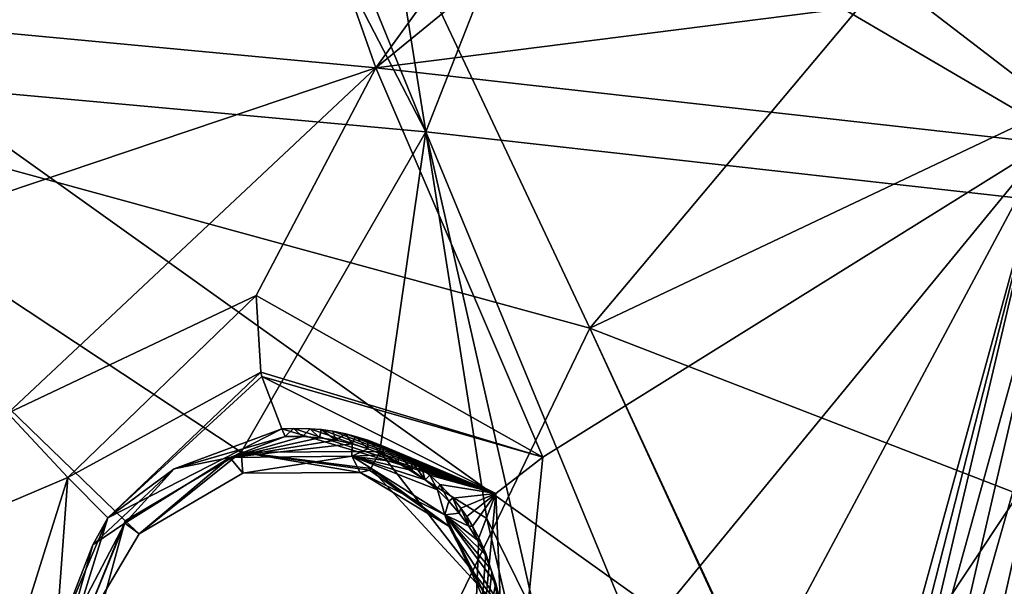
# Model space of a CAD drawing. Header units: millimetres. Extents: x -147 to 294, y -82 to 275.
# Tile 396 of 609: x 269 to 278, y 192 to 197. Entities that reach past the tile are written whole.
import ezdxf

# ---------------------------------------------------------------- set-up
doc = ezdxf.new("R2010")
doc.units = ezdxf.units.MM
doc.header["$LTSCALE"] = 67.506716
for name, color, linetype in [('1992', 7, 'CONTINUOUS'), ('1995', 7, 'CONTINUOUS'), ('2009', 7, 'CONTINUOUS'), ('2014', 7, 'CONTINUOUS'), ('2054', 7, 'CONTINUOUS'), ('2055', 7, 'CONTINUOUS'), ('2062', 7, 'CONTINUOUS'), ('2063', 7, 'CONTINUOUS'), ('2066', 7, 'CONTINUOUS'), ('2067', 7, 'CONTINUOUS'), ('2069', 7, 'CONTINUOUS'), ('2070', 7, 'CONTINUOUS'), ('2071', 7, 'CONTINUOUS'), ('754', 7, 'CONTINUOUS'), ('755', 7, 'CONTINUOUS'), ('871', 7, 'CONTINUOUS')]:
    doc.layers.add(name, color=color, linetype=linetype)

msp = doc.modelspace()

# ---------------------------------------------------------------- linework, layer by layer
at = {"layer": '1992', "linetype": 'CONTINUOUS'}
for points in [[(265.0228, 194.119, -19.9098), (268.9932, 190.0865, -22.1912), (265.2099, 196.6723, -19.222), (265.0228, 194.119, -19.9098)], [(268.9932, 190.0865, -22.1912), (269.6248, 192.4001, -21.6713), (265.2099, 196.6723, -19.222), (268.9932, 190.0865, -22.1912)], [(269.6248, 192.4001, -21.6713), (270.7047, 193.039, -21.7918), (265.2099, 196.6723, -19.222), (269.6248, 192.4001, -21.6713)], [(265.2099, 196.6723, -19.222), (270.7047, 193.039, -21.7918), (272.421, 196.0159, -21.4268), (265.2099, 196.6723, -19.222)], [(270.7047, 193.039, -21.7918), (271.9922, 193.046, -22.1684), (272.421, 196.0159, -21.4268), (270.7047, 193.039, -21.7918)], [(271.9922, 193.046, -22.1684), (272.9882, 192.4223, -22.6539), (272.421, 196.0159, -21.4268), (271.9922, 193.046, -22.1684)], [(273.4505, 191.4857, -23.0767), (275.3927, 188.8339, -24.4956), (272.421, 196.0159, -21.4268), (273.4505, 191.4857, -23.0767)], [(272.421, 196.0159, -21.4268), (275.3927, 188.8339, -24.4956), (279.6313, 195.2094, -23.9621), (272.421, 196.0159, -21.4268)], [(272.9882, 192.4223, -22.6539), (273.4505, 191.4857, -23.0767), (272.421, 196.0159, -21.4268), (272.9882, 192.4223, -22.6539)], [(275.3927, 188.8339, -24.4956), (277.9878, 188.2602, -25.5157), (279.6313, 195.2094, -23.9621), (275.3927, 188.8339, -24.4956)], [(263.7831, 193.2542, -19.8454), (268.9932, 190.0865, -22.1912), (265.0228, 194.119, -19.9098), (263.7831, 193.2542, -19.8454)], [(259.1189, 191.5725, -19.2172), (268.9932, 190.0865, -22.1912), (262.2834, 193.2934, -19.4598), (259.1189, 191.5725, -19.2172)], [(262.2834, 193.2934, -19.4598), (268.9932, 190.0865, -22.1912), (263.7831, 193.2542, -19.8454), (262.2834, 193.2934, -19.4598)]]:
    msp.add_3dface(points, dxfattribs=at)
at = {"layer": '1995', "linetype": 'CONTINUOUS'}
for points in [[(276.6501, 209.9932, -19.0014), (279.6313, 195.2094, -23.9621), (277.3143, 211.5931, -18.8244), (276.6501, 209.9932, -19.0014)], [(279.6313, 195.2094, -23.9621), (279.7405, 197.6106, -23.3075), (277.3143, 211.5931, -18.8244), (279.6313, 195.2094, -23.9621)], [(279.6313, 195.2094, -23.9621), (276.6501, 209.9932, -19.0014), (276.0986, 201.9569, -20.9029), (279.6313, 195.2094, -23.9621)], [(268.042, 204.4514, -17.8491), (272.421, 196.0159, -21.4268), (268.5351, 205.5437, -17.7001), (268.042, 204.4514, -17.8491)], [(272.421, 196.0159, -21.4268), (271.761, 200.1498, -20.0653), (268.5351, 205.5437, -17.7001), (272.421, 196.0159, -21.4268)], [(265.2099, 196.6723, -19.222), (272.421, 196.0159, -21.4268), (268.042, 204.4514, -17.8491), (265.2099, 196.6723, -19.222)], [(275.6906, 199.7235, -21.3854), (279.6313, 195.2094, -23.9621), (276.0986, 201.9569, -20.9029), (275.6906, 199.7235, -21.3854)], [(271.761, 200.1498, -20.0653), (272.421, 196.0159, -21.4268), (273.5124, 198.7915, -20.9682), (271.761, 200.1498, -20.0653)], [(274.715, 198.9763, -21.2871), (279.6313, 195.2094, -23.9621), (275.6906, 199.7235, -21.3854), (274.715, 198.9763, -21.2871)], [(273.5124, 198.7915, -20.9682), (279.6313, 195.2094, -23.9621), (274.715, 198.9763, -21.2871), (273.5124, 198.7915, -20.9682)], [(272.421, 196.0159, -21.4268), (279.6313, 195.2094, -23.9621), (273.5124, 198.7915, -20.9682), (272.421, 196.0159, -21.4268)]]:
    msp.add_3dface(points, dxfattribs=at)
at = {"layer": '2009', "linetype": 'CONTINUOUS'}
for points in [[(265.7211, 197.194, -21.6743), (271.9564, 196.61, -23.607), (265.3131, 194.3725, -22.3825), (265.7211, 197.194, -21.6743)], [(271.9564, 196.61, -23.607), (268.5348, 193.4029, -23.5499), (265.3131, 194.3725, -22.3825), (271.9564, 196.61, -23.607)], [(270.843, 194.4957, -23.892), (268.5348, 193.4029, -23.5499), (271.9564, 196.61, -23.607), (270.843, 194.4957, -23.892)], [(273.5083, 192.9914, -25.1447), (270.843, 194.4957, -23.892), (271.9564, 196.61, -23.607), (273.5083, 192.9914, -25.1447)], [(278.1934, 195.9108, -25.7908), (273.5083, 192.9914, -25.1447), (271.9564, 196.61, -23.607), (278.1934, 195.9108, -25.7908)], [(273.1881, 189.8117, -26.0155), (273.5083, 192.9914, -25.1447), (278.1934, 195.9108, -25.7908), (273.1881, 189.8117, -26.0155)], [(274.7574, 189.481, -26.6093), (273.1881, 189.8117, -26.0155), (278.1934, 195.9108, -25.7908), (274.7574, 189.481, -26.6093)], [(276.3277, 189.1357, -27.2218), (274.7574, 189.481, -26.6093), (278.1934, 195.9108, -25.7908), (276.3277, 189.1357, -27.2218)], [(276.4548, 189.1071, -27.2722), (276.3277, 189.1357, -27.2218), (278.1934, 195.9108, -25.7908), (276.4548, 189.1071, -27.2722)], [(276.5819, 189.0785, -27.3227), (276.4548, 189.1071, -27.2722), (278.1934, 195.9108, -25.7908), (276.5819, 189.0785, -27.3227)], [(278.3595, 195.5141, -25.9624), (276.5819, 189.0785, -27.3227), (278.1934, 195.9108, -25.7908), (278.3595, 195.5141, -25.9624)], [(276.9417, 189.3873, -27.3443), (276.5819, 189.0785, -27.3227), (278.3595, 195.5141, -25.9624), (276.9417, 189.3873, -27.3443)], [(278.5825, 195.1522, -26.1437), (276.9417, 189.3873, -27.3443), (278.3595, 195.5141, -25.9624), (278.5825, 195.1522, -26.1437)], [(277.3388, 189.6427, -27.3958), (276.9417, 189.3873, -27.3443), (278.5825, 195.1522, -26.1437), (277.3388, 189.6427, -27.3958)], [(279.6293, 194.2939, -26.7533), (277.3388, 189.6427, -27.3958), (278.5825, 195.1522, -26.1437), (279.6293, 194.2939, -26.7533)], [(278.0302, 189.928, -27.5373), (277.3388, 189.6427, -27.3958), (279.6293, 194.2939, -26.7533), (278.0302, 189.928, -27.5373)]]:
    msp.add_3dface(points, dxfattribs=at)
at = {"layer": '2014', "linetype": 'CONTINUOUS'}
for points in [[(271.9564, 196.61, -23.607), (265.7211, 197.194, -21.6743), (270.7745, 199.9581, -22.3086), (271.9564, 196.61, -23.607)], [(273.3785, 198.571, -23.4799), (271.9564, 196.61, -23.607), (270.7745, 199.9581, -22.3086), (273.3785, 198.571, -23.4799)], [(278.102, 197.3899, -25.3327), (271.9564, 196.61, -23.607), (274.9853, 199.0874, -23.8362), (278.102, 197.3899, -25.3327)], [(274.9853, 199.0874, -23.8362), (271.9564, 196.61, -23.607), (273.3785, 198.571, -23.4799), (274.9853, 199.0874, -23.8362)], [(278.1934, 195.9108, -25.7908), (271.9564, 196.61, -23.607), (278.102, 197.3899, -25.3327), (278.1934, 195.9108, -25.7908)]]:
    msp.add_3dface(points, dxfattribs=at)
at = {"layer": '2054', "linetype": 'CONTINUOUS'}
for points in [[(270.843, 194.4957, -23.892), (273.5083, 192.9914, -25.1447), (270.8883, 193.7815, -23.8368), (270.843, 194.4957, -23.892)], [(270.8883, 193.7815, -23.8368), (273.5083, 192.9914, -25.1447), (270.8956, 193.7411, -23.817), (270.8883, 193.7815, -23.8368)], [(270.8956, 193.7411, -23.817), (273.5083, 192.9914, -25.1447), (273.0699, 192.6567, -24.9133), (270.8956, 193.7411, -23.817)], [(270.8956, 193.7411, -23.817), (273.0699, 192.6567, -24.9133), (271.0836, 193.2569, -23.2226), (270.8956, 193.7411, -23.817)], [(271.0836, 193.2569, -23.2226), (273.0699, 192.6567, -24.9133), (271.1904, 193.2607, -23.2617), (271.0836, 193.2569, -23.2226)], [(271.1904, 193.2607, -23.2617), (273.0699, 192.6567, -24.9133), (271.3444, 193.2576, -23.3249), (271.1904, 193.2607, -23.2617)], [(271.3444, 193.2576, -23.3249), (273.0699, 192.6567, -24.9133), (271.4487, 193.2486, -23.368), (271.3444, 193.2576, -23.3249)], [(271.4487, 193.2486, -23.368), (273.0699, 192.6567, -24.9133), (271.5559, 193.2339, -23.4151), (271.4487, 193.2486, -23.368)], [(271.5559, 193.2339, -23.4151), (273.0699, 192.6567, -24.9133), (271.6777, 193.2096, -23.4709), (271.5559, 193.2339, -23.4151)], [(271.6777, 193.2096, -23.4709), (273.0699, 192.6567, -24.9133), (271.7685, 193.1862, -23.5143), (271.6777, 193.2096, -23.4709)], [(271.7685, 193.1862, -23.5143), (273.0699, 192.6567, -24.9133), (271.882, 193.1503, -23.5707), (271.7685, 193.1862, -23.5143)], [(271.882, 193.1503, -23.5707), (273.0699, 192.6567, -24.9133), (272.0238, 193.0941, -23.6448), (271.882, 193.1503, -23.5707)], [(272.0238, 193.0941, -23.6448), (273.0699, 192.6567, -24.9133), (272.1726, 193.0198, -23.7276), (272.0238, 193.0941, -23.6448)], [(272.1726, 193.0198, -23.7276), (273.0699, 192.6567, -24.9133), (272.2903, 192.9485, -23.7978), (272.1726, 193.0198, -23.7276)], [(272.2903, 192.9485, -23.7978), (273.0699, 192.6567, -24.9133), (272.3856, 192.8813, -23.8583), (272.2903, 192.9485, -23.7978)], [(273.5083, 192.9914, -25.1447), (273.1881, 189.8117, -26.0155), (273.0699, 192.6567, -24.9133), (273.5083, 192.9914, -25.1447)], [(272.3856, 192.8813, -23.8583), (273.0699, 192.6567, -24.9133), (272.4573, 192.8243, -23.9057), (272.3856, 192.8813, -23.8583)], [(272.4573, 192.8243, -23.9057), (273.0699, 192.6567, -24.9133), (272.5517, 192.7394, -23.9706), (272.4573, 192.8243, -23.9057)], [(272.5517, 192.7394, -23.9706), (273.0699, 192.6567, -24.9133), (272.6718, 192.6115, -24.0612), (272.5517, 192.7394, -23.9706)], [(272.6718, 192.6115, -24.0612), (273.0699, 192.6567, -24.9133), (272.7449, 192.5199, -24.1215), (272.6718, 192.6115, -24.0612)], [(272.7449, 192.5199, -24.1215), (273.0699, 192.6567, -24.9133), (272.8004, 192.441, -24.1706), (272.7449, 192.5199, -24.1215)], [(272.8004, 192.441, -24.1706), (273.0699, 192.6567, -24.9133), (272.8558, 192.3519, -24.222), (272.8004, 192.441, -24.1706)], [(273.1881, 189.8117, -26.0155), (272.8268, 190.049, -25.6593), (273.0699, 192.6567, -24.9133), (273.1881, 189.8117, -26.0155)], [(273.0699, 192.6567, -24.9133), (272.8268, 190.049, -25.6593), (272.9138, 192.244, -24.2801), (273.0699, 192.6567, -24.9133)], [(272.8558, 192.3519, -24.222), (273.0699, 192.6567, -24.9133), (272.9138, 192.244, -24.2801), (272.8558, 192.3519, -24.222)], [(272.9138, 192.244, -24.2801), (272.8268, 190.049, -25.6593), (272.9789, 192.0967, -24.3546), (272.9138, 192.244, -24.2801)], [(272.9789, 192.0967, -24.3546), (272.8268, 190.049, -25.6593), (273.0356, 191.9279, -24.4331), (272.9789, 192.0967, -24.3546)], [(273.0356, 191.9279, -24.4331), (272.8268, 190.049, -25.6593), (273.0783, 191.7424, -24.5121), (273.0356, 191.9279, -24.4331)]]:
    msp.add_3dface(points, dxfattribs=at)
at = {"layer": '2055', "linetype": 'CONTINUOUS'}
for points in [[(268.5348, 193.4029, -23.5499), (270.843, 194.4957, -23.892), (269.0924, 192.8038, -23.5237), (268.5348, 193.4029, -23.5499)], [(270.843, 194.4957, -23.892), (270.8883, 193.7815, -23.8368), (269.0924, 192.8038, -23.5237), (270.843, 194.4957, -23.892)], [(269.0924, 192.8038, -23.5237), (270.8883, 193.7815, -23.8368), (269.4653, 192.4292, -22.8804), (269.0924, 192.8038, -23.5237)], [(270.8883, 193.7815, -23.8368), (270.8956, 193.7411, -23.817), (269.4653, 192.4292, -22.8804), (270.8883, 193.7815, -23.8368)], [(270.8956, 193.7411, -23.817), (271.0836, 193.2569, -23.2226), (269.4653, 192.4292, -22.8804), (270.8956, 193.7411, -23.817)], [(267.8454, 192.2733, -23.6944), (268.5348, 193.4029, -23.5499), (269.0924, 192.8038, -23.5237), (267.8454, 192.2733, -23.6944)], [(268.4984, 190.9134, -23.9317), (267.8454, 192.2733, -23.6944), (269.0924, 192.8038, -23.5237), (268.4984, 190.9134, -23.9317)], [(268.4984, 190.9134, -23.9317), (269.0924, 192.8038, -23.5237), (268.9428, 190.7407, -23.2504), (268.4984, 190.9134, -23.9317)], [(268.9428, 190.7407, -23.2504), (269.0924, 192.8038, -23.5237), (269.4653, 192.4292, -22.8804), (268.9428, 190.7407, -23.2504)]]:
    msp.add_3dface(points, dxfattribs=at)
at = {"layer": '2062', "linetype": 'CONTINUOUS'}
for points in [[(271.0836, 193.2569, -23.2226), (271.1904, 193.2607, -23.2617), (271.1122, 193.1847, -22.951), (271.0836, 193.2569, -23.2226)], [(271.1122, 193.1847, -22.951), (271.1904, 193.2607, -23.2617), (271.2738, 193.1845, -22.9987), (271.1122, 193.1847, -22.951)], [(271.1904, 193.2607, -23.2617), (271.3444, 193.2576, -23.3249), (271.2738, 193.1845, -22.9987), (271.1904, 193.2607, -23.2617)], [(271.2738, 193.1845, -22.9987), (271.3444, 193.2576, -23.3249), (271.4314, 193.1732, -23.0487), (271.2738, 193.1845, -22.9987)], [(271.3444, 193.2576, -23.3249), (271.4487, 193.2486, -23.368), (271.4314, 193.1732, -23.0487), (271.3444, 193.2576, -23.3249)], [(271.4314, 193.1732, -23.0487), (271.4487, 193.2486, -23.368), (271.585, 193.1507, -23.101), (271.4314, 193.1732, -23.0487)], [(271.4487, 193.2486, -23.368), (271.5559, 193.2339, -23.4151), (271.585, 193.1507, -23.101), (271.4487, 193.2486, -23.368)], [(271.5559, 193.2339, -23.4151), (271.6777, 193.2096, -23.4709), (271.585, 193.1507, -23.101), (271.5559, 193.2339, -23.4151)], [(271.585, 193.1507, -23.101), (271.6777, 193.2096, -23.4709), (271.7347, 193.1171, -23.1555), (271.585, 193.1507, -23.101)], [(271.6777, 193.2096, -23.4709), (271.7685, 193.1862, -23.5143), (271.7347, 193.1171, -23.1555), (271.6777, 193.2096, -23.4709)], [(271.7347, 193.1171, -23.1555), (271.7685, 193.1862, -23.5143), (271.8816, 193.0715, -23.2129), (271.7347, 193.1171, -23.1555)], [(271.7685, 193.1862, -23.5143), (271.882, 193.1503, -23.5707), (271.8816, 193.0715, -23.2129), (271.7685, 193.1862, -23.5143)], [(271.8816, 193.0715, -23.2129), (271.882, 193.1503, -23.5707), (272.0252, 193.014, -23.273), (271.8816, 193.0715, -23.2129)], [(271.882, 193.1503, -23.5707), (272.0238, 193.0941, -23.6448), (272.0252, 193.014, -23.273), (271.882, 193.1503, -23.5707)], [(272.0238, 193.0941, -23.6448), (272.1726, 193.0198, -23.7276), (272.163, 192.9461, -23.3346), (272.0238, 193.0941, -23.6448)], [(272.0252, 193.014, -23.273), (272.0238, 193.0941, -23.6448), (272.163, 192.9461, -23.3346), (272.0252, 193.014, -23.273)], [(272.163, 192.9461, -23.3346), (272.1726, 193.0198, -23.7276), (272.2927, 192.8695, -23.3964), (272.163, 192.9461, -23.3346)], [(272.1726, 193.0198, -23.7276), (272.2903, 192.9485, -23.7978), (272.2927, 192.8695, -23.3964), (272.1726, 193.0198, -23.7276)], [(272.2903, 192.9485, -23.7978), (272.3856, 192.8813, -23.8583), (272.4144, 192.7838, -23.4587), (272.2903, 192.9485, -23.7978)], [(272.2927, 192.8695, -23.3964), (272.2903, 192.9485, -23.7978), (272.4144, 192.7838, -23.4587), (272.2927, 192.8695, -23.3964)], [(272.3856, 192.8813, -23.8583), (272.4573, 192.8243, -23.9057), (272.4144, 192.7838, -23.4587), (272.3856, 192.8813, -23.8583)], [(272.4144, 192.7838, -23.4587), (272.4573, 192.8243, -23.9057), (272.5289, 192.6882, -23.5219), (272.4144, 192.7838, -23.4587)], [(272.4573, 192.8243, -23.9057), (272.5517, 192.7394, -23.9706), (272.5289, 192.6882, -23.5219), (272.4573, 192.8243, -23.9057)], [(272.5289, 192.6882, -23.5219), (272.5517, 192.7394, -23.9706), (272.6352, 192.5841, -23.5853), (272.5289, 192.6882, -23.5219)], [(272.5517, 192.7394, -23.9706), (272.6718, 192.6115, -24.0612), (272.6352, 192.5841, -23.5853), (272.5517, 192.7394, -23.9706)], [(272.6352, 192.5841, -23.5853), (272.6718, 192.6115, -24.0612), (272.7321, 192.4729, -23.6481), (272.6352, 192.5841, -23.5853)], [(272.6718, 192.6115, -24.0612), (272.7449, 192.5199, -24.1215), (272.7321, 192.4729, -23.6481), (272.6718, 192.6115, -24.0612)], [(272.7321, 192.4729, -23.6481), (272.7449, 192.5199, -24.1215), (272.8201, 192.3534, -23.7107), (272.7321, 192.4729, -23.6481)], [(272.7449, 192.5199, -24.1215), (272.8004, 192.441, -24.1706), (272.8201, 192.3534, -23.7107), (272.7449, 192.5199, -24.1215)], [(272.8004, 192.441, -24.1706), (272.8558, 192.3519, -24.222), (272.8201, 192.3534, -23.7107), (272.8004, 192.441, -24.1706)], [(272.8201, 192.3534, -23.7107), (272.8558, 192.3519, -24.222), (272.8993, 192.2255, -23.7733), (272.8201, 192.3534, -23.7107)], [(272.8558, 192.3519, -24.222), (272.9138, 192.244, -24.2801), (272.8993, 192.2255, -23.7733), (272.8558, 192.3519, -24.222)], [(272.8993, 192.2255, -23.7733), (272.9138, 192.244, -24.2801), (272.9685, 192.0916, -23.8347), (272.8993, 192.2255, -23.7733)], [(272.9138, 192.244, -24.2801), (272.9789, 192.0967, -24.3546), (272.9685, 192.0916, -23.8347), (272.9138, 192.244, -24.2801)], [(272.9685, 192.0916, -23.8347), (272.9789, 192.0967, -24.3546), (273.0264, 191.954, -23.8939), (272.9685, 192.0916, -23.8347)], [(272.9789, 192.0967, -24.3546), (273.0356, 191.9279, -24.4331), (273.0264, 191.954, -23.8939), (272.9789, 192.0967, -24.3546)], [(273.0264, 191.954, -23.8939), (273.0356, 191.9279, -24.4331), (273.0705, 191.8208, -23.9476), (273.0264, 191.954, -23.8939)], [(273.0356, 191.9279, -24.4331), (273.0783, 191.7424, -24.5121), (273.1049, 191.683, -23.9998), (273.0356, 191.9279, -24.4331)], [(273.0705, 191.8208, -23.9476), (273.0356, 191.9279, -24.4331), (273.1049, 191.683, -23.9998), (273.0705, 191.8208, -23.9476)]]:
    msp.add_3dface(points, dxfattribs=at)
at = {"layer": '2063', "linetype": 'CONTINUOUS'}
for points in [[(269.4653, 192.4292, -22.8804), (271.0836, 193.2569, -23.2226), (270.0805, 192.8835, -22.7399), (269.4653, 192.4292, -22.8804)], [(271.0836, 193.2569, -23.2226), (271.1122, 193.1847, -22.951), (270.0805, 192.8835, -22.7399), (271.0836, 193.2569, -23.2226)], [(269.3271, 192.1794, -22.7345), (269.4653, 192.4292, -22.8804), (270.0805, 192.8835, -22.7399), (269.3271, 192.1794, -22.7345)], [(268.9428, 190.7407, -23.2504), (269.4653, 192.4292, -22.8804), (268.9676, 191.2562, -22.9108), (268.9428, 190.7407, -23.2504)], [(268.9676, 191.2562, -22.9108), (269.4653, 192.4292, -22.8804), (269.3271, 192.1794, -22.7345), (268.9676, 191.2562, -22.9108)]]:
    msp.add_3dface(points, dxfattribs=at)
at = {"layer": '2066', "linetype": 'CONTINUOUS'}
for points in [[(270.0805, 192.8835, -22.7399), (271.1122, 193.1847, -22.951), (270.5994, 192.9908, -22.8585), (270.0805, 192.8835, -22.7399)], [(271.1122, 193.1847, -22.951), (271.2738, 193.1845, -22.9987), (270.5994, 192.9908, -22.8585), (271.1122, 193.1847, -22.951)], [(271.2738, 193.1845, -22.9987), (271.4314, 193.1732, -23.0487), (270.5994, 192.9908, -22.8585), (271.2738, 193.1845, -22.9987)], [(271.4314, 193.1732, -23.0487), (271.585, 193.1507, -23.101), (270.5994, 192.9908, -22.8585), (271.4314, 193.1732, -23.0487)], [(271.585, 193.1507, -23.101), (271.7347, 193.1171, -23.1555), (270.5994, 192.9908, -22.8585), (271.585, 193.1507, -23.101)], [(270.5994, 192.9908, -22.8585), (271.7347, 193.1171, -23.1555), (271.7334, 193.0026, -23.1893), (270.5994, 192.9908, -22.8585)], [(271.7347, 193.1171, -23.1555), (271.8816, 193.0715, -23.2129), (271.7334, 193.0026, -23.1893), (271.7347, 193.1171, -23.1555)], [(271.8816, 193.0715, -23.2129), (272.0252, 193.014, -23.273), (271.7334, 193.0026, -23.1893), (271.8816, 193.0715, -23.2129)], [(272.0252, 193.014, -23.273), (272.163, 192.9461, -23.3346), (271.7334, 193.0026, -23.1893), (272.0252, 193.014, -23.273)], [(269.6234, 192.381, -22.7587), (270.0805, 192.8835, -22.7399), (270.5994, 192.9908, -22.8585), (269.6234, 192.381, -22.7587)], [(272.163, 192.9461, -23.3346), (272.2927, 192.8695, -23.3964), (271.7334, 193.0026, -23.1893), (272.163, 192.9461, -23.3346)], [(272.2927, 192.8695, -23.3964), (272.4144, 192.7838, -23.4587), (271.7334, 193.0026, -23.1893), (272.2927, 192.8695, -23.3964)], [(272.4144, 192.7838, -23.4587), (272.5289, 192.6882, -23.5219), (271.7334, 193.0026, -23.1893), (272.4144, 192.7838, -23.4587)], [(271.7334, 193.0026, -23.1893), (272.5289, 192.6882, -23.5219), (272.5974, 192.4572, -23.6119), (271.7334, 193.0026, -23.1893)], [(269.3271, 192.1794, -22.7345), (270.0805, 192.8835, -22.7399), (269.6234, 192.381, -22.7587), (269.3271, 192.1794, -22.7345)], [(272.5289, 192.6882, -23.5219), (272.6352, 192.5841, -23.5853), (272.5974, 192.4572, -23.6119), (272.5289, 192.6882, -23.5219)], [(272.6352, 192.5841, -23.5853), (272.7321, 192.4729, -23.6481), (272.5974, 192.4572, -23.6119), (272.6352, 192.5841, -23.5853)], [(272.7321, 192.4729, -23.6481), (272.8201, 192.3534, -23.7107), (272.5974, 192.4572, -23.6119), (272.7321, 192.4729, -23.6481)], [(269.1, 191.3794, -22.9111), (269.3271, 192.1794, -22.7345), (269.6234, 192.381, -22.7587), (269.1, 191.3794, -22.9111)], [(272.8201, 192.3534, -23.7107), (272.8993, 192.2255, -23.7733), (272.5974, 192.4572, -23.6119), (272.8201, 192.3534, -23.7107)], [(272.8993, 192.2255, -23.7733), (272.9685, 192.0916, -23.8347), (272.5974, 192.4572, -23.6119), (272.8993, 192.2255, -23.7733)], [(272.9685, 192.0916, -23.8347), (273.0264, 191.954, -23.8939), (272.5974, 192.4572, -23.6119), (272.9685, 192.0916, -23.8347)], [(273.0264, 191.954, -23.8939), (273.0705, 191.8208, -23.9476), (272.5974, 192.4572, -23.6119), (273.0264, 191.954, -23.8939)], [(272.5974, 192.4572, -23.6119), (273.0705, 191.8208, -23.9476), (273.0156, 191.553, -24.0119), (272.5974, 192.4572, -23.6119)], [(268.9676, 191.2562, -22.9108), (269.3271, 192.1794, -22.7345), (269.1, 191.3794, -22.9111), (268.9676, 191.2562, -22.9108)], [(273.0705, 191.8208, -23.9476), (273.1049, 191.683, -23.9998), (273.0156, 191.553, -24.0119), (273.0705, 191.8208, -23.9476)]]:
    msp.add_3dface(points, dxfattribs=at)
at = {"layer": '2067', "linetype": 'CONTINUOUS'}
for points in [[(269.6234, 192.381, -22.7587), (270.5994, 192.9908, -22.8585), (269.7566, 192.2821, -22.0136), (269.6234, 192.381, -22.7587)], [(269.7566, 192.2821, -22.0136), (270.5994, 192.9908, -22.8585), (270.7201, 192.8449, -22.1447), (269.7566, 192.2821, -22.0136)], [(270.5994, 192.9908, -22.8585), (271.7334, 193.0026, -23.1893), (270.7201, 192.8449, -22.1447), (270.5994, 192.9908, -22.8585)], [(270.7201, 192.8449, -22.1447), (271.7334, 193.0026, -23.1893), (271.8104, 192.8497, -22.4953), (270.7201, 192.8449, -22.1447)], [(269.1, 191.3794, -22.9111), (269.6234, 192.381, -22.7587), (269.1939, 191.3264, -22.135), (269.1, 191.3794, -22.9111)], [(269.1939, 191.3264, -22.135), (269.6234, 192.381, -22.7587), (269.7566, 192.2821, -22.0136), (269.1939, 191.3264, -22.135)]]:
    msp.add_3dface(points, dxfattribs=at)
at = {"layer": '2069', "linetype": 'CONTINUOUS'}
for points in [[(270.7047, 193.039, -21.7918), (269.6248, 192.4001, -21.6713), (269.7566, 192.2821, -22.0136), (270.7047, 193.039, -21.7918)], [(270.7047, 193.039, -21.7918), (269.7566, 192.2821, -22.0136), (270.7201, 192.8449, -22.1447), (270.7047, 193.039, -21.7918)], [(271.9922, 193.046, -22.1684), (270.7047, 193.039, -21.7918), (271.9102, 192.8887, -22.2643), (271.9922, 193.046, -22.1684)], [(270.7047, 193.039, -21.7918), (270.7201, 192.8449, -22.1447), (271.8104, 192.8497, -22.4953), (270.7047, 193.039, -21.7918)], [(270.7047, 193.039, -21.7918), (271.8104, 192.8497, -22.4953), (271.8958, 192.8721, -22.2894), (270.7047, 193.039, -21.7918)], [(271.9102, 192.8887, -22.2643), (270.7047, 193.039, -21.7918), (271.8958, 192.8721, -22.2894), (271.9102, 192.8887, -22.2643)], [(269.6248, 192.4001, -21.6713), (268.9932, 190.0865, -22.1912), (269.1939, 191.3264, -22.135), (269.6248, 192.4001, -21.6713)], [(269.6248, 192.4001, -21.6713), (269.1939, 191.3264, -22.135), (269.7566, 192.2821, -22.0136), (269.6248, 192.4001, -21.6713)]]:
    msp.add_3dface(points, dxfattribs=at)
at = {"layer": '2070', "linetype": 'CONTINUOUS'}
for points in [[(271.9922, 193.046, -22.1684), (271.9102, 192.8887, -22.2643), (273.2083, 191.4783, -23.1142), (271.9922, 193.046, -22.1684)], [(272.9882, 192.4223, -22.6539), (271.9922, 193.046, -22.1684), (273.2083, 191.4783, -23.1142), (272.9882, 192.4223, -22.6539)], [(271.8958, 192.8721, -22.2894), (271.8104, 192.8497, -22.4953), (272.635, 192.3527, -22.9203), (271.8958, 192.8721, -22.2894)], [(271.9102, 192.8887, -22.2643), (271.8958, 192.8721, -22.2894), (272.635, 192.3527, -22.9203), (271.9102, 192.8887, -22.2643)], [(273.2083, 191.4783, -23.1142), (271.9102, 192.8887, -22.2643), (272.635, 192.3527, -22.9203), (273.2083, 191.4783, -23.1142)], [(273.4505, 191.4857, -23.0767), (272.9882, 192.4223, -22.6539), (273.2083, 191.4783, -23.1142), (273.4505, 191.4857, -23.0767)], [(273.0753, 191.5088, -23.33), (273.2083, 191.4783, -23.1142), (272.635, 192.3527, -22.9203), (273.0753, 191.5088, -23.33)]]:
    msp.add_3dface(points, dxfattribs=at)
at = {"layer": '2071', "linetype": 'CONTINUOUS'}
for points in [[(271.7334, 193.0026, -23.1893), (272.5974, 192.4572, -23.6119), (271.8104, 192.8497, -22.4953), (271.7334, 193.0026, -23.1893)], [(271.8104, 192.8497, -22.4953), (272.5974, 192.4572, -23.6119), (272.635, 192.3527, -22.9203), (271.8104, 192.8497, -22.4953)], [(272.5974, 192.4572, -23.6119), (273.0156, 191.553, -24.0119), (273.0753, 191.5088, -23.33), (272.5974, 192.4572, -23.6119)], [(272.5974, 192.4572, -23.6119), (273.0753, 191.5088, -23.33), (272.635, 192.3527, -22.9203), (272.5974, 192.4572, -23.6119)]]:
    msp.add_3dface(points, dxfattribs=at)
at = {"layer": '754', "linetype": 'CONTINUOUS'}
for points in [[(268.656, 183.2375, -49.424), (256.1637, 187.6719, -49.125), (259.9495, 198.0206, -47.2371), (268.656, 183.2375, -49.424)], [(273.9445, 194.1902, -47.4045), (268.656, 183.2375, -49.424), (259.9495, 198.0206, -47.2371), (273.9445, 194.1902, -47.4045)], [(282.0958, 176.4974, -49.2738), (268.656, 183.2375, -49.424), (273.9445, 194.1902, -47.4045), (282.0958, 176.4974, -49.2738)], [(282.1295, 176.5424, -49.2666), (282.0958, 176.4974, -49.2738), (273.9445, 194.1902, -47.4045), (282.1295, 176.5424, -49.2666)], [(288.2447, 188.6572, -47.0303), (282.1295, 176.5424, -49.2666), (273.9445, 194.1902, -47.4045), (288.2447, 188.6572, -47.0303)]]:
    msp.add_3dface(points, dxfattribs=at)
at = {"layer": '755', "linetype": 'CONTINUOUS'}
for points in [[(262.8979, 217.597, -42.8457), (273.9445, 194.1902, -47.4045), (259.9495, 198.0206, -47.2371), (262.8979, 217.597, -42.8457)], [(262.8979, 217.597, -42.8457), (292.6028, 216.4034, -40.8964), (273.9445, 194.1902, -47.4045), (262.8979, 217.597, -42.8457)], [(292.6028, 216.4034, -40.8964), (291.3362, 202.4252, -44.0868), (273.9445, 194.1902, -47.4045), (292.6028, 216.4034, -40.8964)], [(291.3362, 202.4252, -44.0868), (288.2447, 188.6572, -47.0303), (273.9445, 194.1902, -47.4045), (291.3362, 202.4252, -44.0868)]]:
    msp.add_3dface(points, dxfattribs=at)
at = {"layer": '871', "linetype": 'CONTINUOUS'}
for points in [[(281.5377, 186.5889, -45.2286), (290.0825, 208.2019, -40.991), (258.0476, 203.3559, -44.2348), (281.5377, 186.5889, -45.2286)], [(261.953, 188.6075, -46.2899), (281.5377, 186.5889, -45.2286), (258.0476, 203.3559, -44.2348), (261.953, 188.6075, -46.2899)]]:
    msp.add_3dface(points, dxfattribs=at)

doc.saveas('drawing.dxf')
